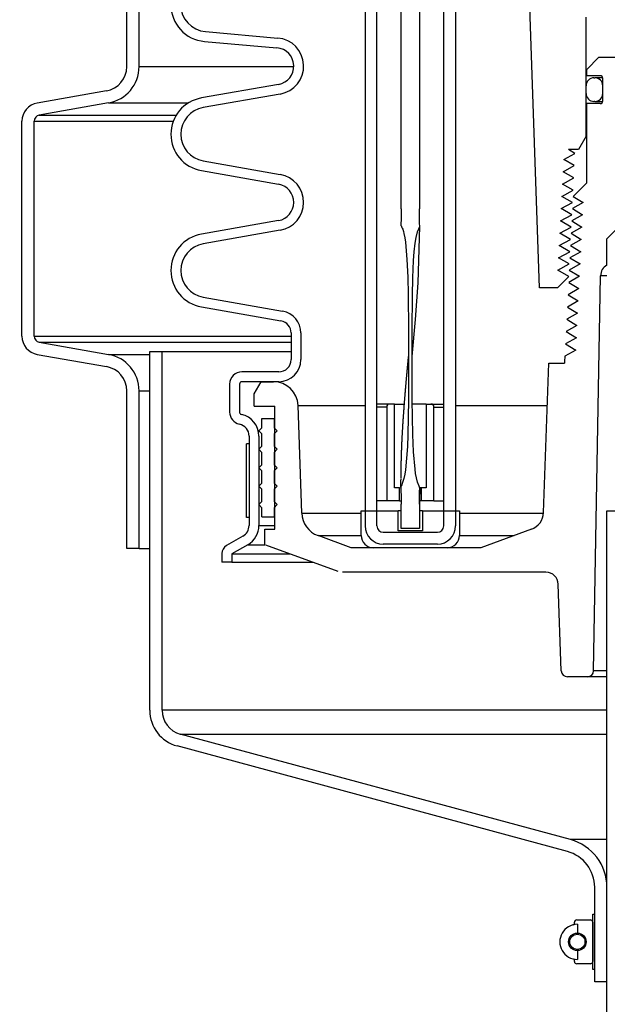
# Model space of a CAD drawing. Extents: x -169 to 7270, y -140 to 2984.
# Tile 376 of 656: x 1785 to 1791, y 960 to 970. Entities that reach past the tile are written whole.
import ezdxf

# ---------------------------------------------------------------- set-up
doc = ezdxf.new("R2010")
doc.units = 0
doc.header["$MEASUREMENT"] = 0
doc.header["$PDSIZE"] = 1
doc.layers.get('DEFPOINTS').update_dxf_attribs({"linetype": 'CONTINUOUS'})
for name, color, linetype in [('DIM', 3, 'CONTINUOUS'), ('GALV-4', 4, 'CONTINUOUS'), ('PEAGRAVEL-HATCH', 3, 'CONTINUOUS'), ('SPILL-BUCKET', 1, 'CONTINUOUS')]:
    doc.layers.add(name, color=color, linetype=linetype)
doc.styles.add('SIMPLEX', font='simplex')
doc.dimstyles.new('DIM64', dxfattribs={"dimscale": 64, "dimtxt": 0.09375, "dimasz": 0.09375, "dimexe": 0.0625, "dimexo": 0.0625, "dimgap": 0.046875, "dimtad": 1, "dimdec": 4, "dimzin": 3, "dimdsep": 46, "dimlunit": 4, "dimtxsty": 'SIMPLEX', "dimcen": 0, "dimclrd": 256, "dimclre": 256, "dimclrt": 256, "dimadec": 0, "dimazin": 0, "dimtfac": 1, "dimtdec": 4, "dimtmove": 0, "dimatfit": 3, "dimfxl": 1, "dimfrac": 2, "dimtolj": 1, "dimtzin": 0, "dimarcsym": 0})

# ---------------------------------------------------------------- blocks, each defined once
blk = doc.blocks.new('*D113')
at = {"layer": 'DEFPOINTS', "color": 0, "transparency": 16777216}
for p in [(1368.547, 978.296), (2031.773, 978.015), (1368.547, 700.523)]:
    blk.add_point(p, dxfattribs=at)
at = {"layer": 'DIM', "lineweight": -2, "transparency": 16777216}
for p, q in [((1368.547, 974.296), (1368.547, 696.523)), ((2031.773, 974.015), (2031.773, 696.523)), ((2025.773, 700.523), (1374.547, 700.523))]:
    blk.add_line(p, q, dxfattribs=at)
at = {"layer": 'DIM', "transparency": 16777216}
for points in [[(1374.547, 701.523), (1374.547, 699.523), (1368.547, 700.523)], [(2025.773, 701.523), (2025.773, 699.523), (2031.773, 700.523)]]:
    blk.add_solid(points, dxfattribs=at)
at = {"layer": 'DIM', "transparency": 16777216, "insert": (1700.16, 708.095), "char_height": 6, "attachment_point": 5, "style": 'SIMPLEX'}
blk.add_mtext('\\A1;55\'-3 1/4" (F.V. TANK SLAB)', dxfattribs=at)

msp = doc.modelspace()

# ---------------------------------------------------------------- hatches: boundary and pattern name
at = {"layer": 'PEAGRAVEL-HATCH'}
h = msp.add_hatch(dxfattribs=at)
h.set_pattern_fill('AR-SAND', color=256, scale=7.5, style=0)
h.set_pattern_definition([(37.5, (-893.09, 5e-13), (-0.47245, 14.45118), [0, -11.4, 0, -12.75, 0, -12.1875]), (7.5, (-893.09, 5e-13), (13.27333, 21.1661), [0, -6.15, 0, -10.275, 0, -3.9375]), (327.5, (-902.315, 5e-13), (23.356064, 0.042443), [0, -3.75, 0, -13.5, 0, -17.625]), (317.5, (-902.315, 5e-13), (22.54595, 6.58257), [0, -1.875, 0, -8.85, 0, -10.125])])
h.paths.add_polyline_path([(1762.62272, 960.78247), (1762.7844, 960.78249), (1762.92429, 961.97222), (1767.29132, 963.31274), (1767.36876, 965.18573), (1767.60298, 965.18573), (1767.60298, 966.78697), (1768.66787, 967.34159), (1768.6781, 978.01472), (1785.12234, 978.01472), (1785.12234, 967.23834), (1785.23334, 967.17425), (1785.93696, 967.05019), (1786.08495, 966.96474), (1786.1434, 966.80415), (1786.1434, 965.20292), (1786.45506, 965.20292), (1786.45506, 963.32993), (1790.82209, 961.9894), (1790.89953, 960.79968), (1791.02444, 960.79968), (1791.02362, 935.26579), (1762.62554, 935.26579)])
h.paths.add_polyline_path([(1762.62201, 934.26579), (1791.02362, 934.26579), (1791.02362, 916.69416), (1790.10918, 915.87408), (1788.62201, 915.52328), (1787.62201, 917.52328), (1782.62201, 917.52328), (1781.62201, 915.52328), (1772.12201, 915.52328), (1771.12201, 917.52328), (1766.12201, 917.52328), (1765.12201, 915.52328), (1763.64594, 915.87407), (1762.95013, 917.52328), (1763.31137, 923.08613), (1762.62689, 923.08616)])

# ---------------------------------------------------------------- linework, layer by layer
at = {"layer": 'GALV-4', "color": 1}
msp.add_lwpolyline([(1795.72041, 964.77028), (1795.73178, 916.52328), (1791.03499, 916.52328), (1791.02362, 964.77028)], close=True, dxfattribs=at)
at = {"layer": 'SPILL-BUCKET', "color": 8, "linetype": 'Continuous'}
for p, q in [((1788.93151, 967.83555), (1788.93151, 976.07991)), ((1789.11888, 976.07991), (1789.11949, 967.83555)), ((1788.93215, 967.83555), (1788.93151, 967.83555)), ((1788.93193, 967.78584), (1788.93179, 967.76927)), ((1788.93204, 967.80241), (1788.93193, 967.78584)), ((1788.93212, 967.81898), (1788.93204, 967.80241)), ((1788.93214, 967.82726), (1788.93212, 967.81898)), ((1788.93215, 967.83555), (1788.93214, 967.82726)), ((1789.11954, 967.80524), (1789.11949, 967.83555)), ((1789.11968, 967.77492), (1789.11954, 967.80524)), ((1789.12009, 967.72777), (1789.11968, 967.77492)), ((1788.9314, 967.71956), (1788.93043, 967.69425)), ((1788.93043, 967.69425), (1788.93047, 967.66896)), ((1788.93154, 967.73613), (1788.9314, 967.71956)), ((1788.93165, 967.7527), (1788.93154, 967.73613)), ((1788.93179, 967.76927), (1788.93165, 967.7527)), ((1789.12076, 967.68062), (1789.12009, 967.72777)), ((1789.12096, 967.66883), (1789.12076, 967.68062)), ((1788.93047, 967.66896), (1788.93072, 967.66618)), ((1788.93072, 967.66618), (1788.93171, 967.66368)), ((1788.93171, 967.66368), (1788.93378, 967.66193)), ((1788.93378, 967.66193), (1788.93557, 967.65998)), ((1788.93557, 967.65998), (1788.93762, 967.65478)), ((1788.93762, 967.65478), (1788.93963, 967.64957)), ((1788.93963, 967.64957), (1788.94408, 967.63932)), ((1788.94408, 967.63932), (1788.94821, 967.62896)), ((1788.94821, 967.62896), (1788.95496, 967.60769)), ((1788.95496, 967.60769), (1788.96051, 967.58609)), ((1788.96051, 967.58609), (1788.96936, 967.54253)), ((1789.08486, 967.54491), (1789.09902, 967.60227)), ((1789.09902, 967.60227), (1789.12119, 967.65705)), ((1789.10454, 967.08606), (1789.12102, 967.65662)), ((1789.12119, 967.65705), (1789.12096, 967.66883)), ((1788.96936, 967.54253), (1788.97597, 967.49855)), ((1788.97597, 967.49855), (1788.98527, 967.41003)), ((1789.06564, 967.39892), (1789.07545, 967.48659)), ((1789.07545, 967.48659), (1789.08486, 967.54491)), ((1788.98527, 967.41003), (1788.99134, 967.32118)), ((1789.05929, 967.31085), (1789.06564, 967.39892)), ((1788.99134, 967.32118), (1788.99941, 967.14332)), ((1789.05174, 967.13425), (1789.05929, 967.31085)), ((1788.99941, 967.14332), (1789.00418, 966.96531)), ((1789.04806, 966.95748), (1789.05174, 967.13425)), ((1789.07782, 966.71132), (1789.10454, 967.08606)), ((1789.00418, 966.96531), (1789.00805, 966.60918)), ((1789.04401, 966.6039), (1789.04806, 966.95748)), ((1789.0433, 966.33658), (1789.07782, 966.71132)), ((1789.00805, 966.60918), (1789.00853, 966.25301)), ((1789.04351, 966.25031), (1789.04401, 966.6039)), ((1789.00173, 966.26876), (1789.00214, 966.27301)), ((1789.00214, 966.27301), (1789.00255, 966.27726)), ((1789.00255, 966.27726), (1789.00298, 966.28178)), ((1789.00298, 966.28178), (1789.00341, 966.2863)), ((1789.00341, 966.2863), (1789.00392, 966.29159)), ((1789.00392, 966.29159), (1789.00443, 966.29688)), ((1789.00443, 966.29688), (1789.00497, 966.3025)), ((1789.00497, 966.3025), (1789.00551, 966.30811)), ((1789.00551, 966.30811), (1789.00573, 966.31041)), ((1789.00573, 966.31041), (1789.00595, 966.31271)), ((1789.00595, 966.31271), (1789.00618, 966.31499)), ((1789.00618, 966.31499), (1789.0064, 966.31727)), ((1789.0064, 966.31727), (1789.00659, 966.3193)), ((1789.00659, 966.3193), (1789.0068, 966.32133)), ((1789.0068, 966.32133), (1789.00697, 966.32309)), ((1789.00697, 966.32309), (1789.00715, 966.32485)), ((1789.00715, 966.32485), (1789.0073, 966.32631)), ((1789.00725, 966.32507), (1789.00726, 966.32511)), ((1789.00725, 966.32504), (1789.00725, 966.32507)), ((1789.00726, 966.32515), (1789.00727, 966.32527)), ((1789.00726, 966.32511), (1789.00726, 966.32515)), ((1789.00727, 966.32527), (1789.00729, 966.32541)), ((1789.00729, 966.32541), (1789.00733, 966.32577)), ((1789.0073, 966.32631), (1789.00745, 966.32778)), ((1789.00733, 966.32577), (1789.00736, 966.32614)), ((1789.00736, 966.32614), (1789.00742, 966.3267)), ((1789.00742, 966.3267), (1789.00748, 966.32727)), ((1789.00745, 966.32778), (1789.00758, 966.32899)), ((1789.00748, 966.32727), (1789.00754, 966.32784)), ((1789.00754, 966.32784), (1789.00759, 966.32843)), ((1789.00758, 966.32899), (1789.00771, 966.33019)), ((1789.00759, 966.32843), (1789.00766, 966.32912)), ((1789.00766, 966.32912), (1789.00773, 966.32983)), ((1789.00771, 966.33019), (1789.00782, 966.33115)), ((1789.00773, 966.32983), (1789.00782, 966.33079)), ((1789.00782, 966.33115), (1789.00793, 966.3321)), ((1789.00782, 966.33079), (1789.00792, 966.33175)), ((1789.00792, 966.33175), (1789.00803, 966.33296)), ((1789.00792, 966.33124), (1789.00793, 966.33133)), ((1789.00793, 966.3321), (1789.00804, 966.33299)), ((1789.00793, 966.33133), (1789.00794, 966.3315)), ((1789.00794, 966.3315), (1789.00796, 966.33174)), ((1789.00796, 966.33174), (1789.00797, 966.33204)), ((1789.00797, 966.33204), (1789.00799, 966.33234)), ((1789.00799, 966.33234), (1789.00801, 966.33265)), ((1789.00801, 966.33265), (1789.00803, 966.33295)), ((1789.00803, 966.33295), (1789.00805, 966.33324)), ((1789.00805, 966.33324), (1789.00807, 966.33354)), ((1789.00807, 966.33354), (1789.00809, 966.33383)), ((1789.00809, 966.33383), (1789.00812, 966.33438)), ((1789.00812, 966.33438), (1789.00815, 966.33487)), ((1789.00815, 966.33487), (1789.00817, 966.33531)), ((1789.00817, 966.33531), (1789.00819, 966.33569)), ((1789.00819, 966.33569), (1789.00821, 966.33609)), ((1789.00821, 966.33609), (1789.00823, 966.33644)), ((1789.00823, 966.33644), (1789.00825, 966.33676)), ((1789.00825, 966.33676), (1789.00826, 966.33706)), ((1789.00826, 966.33706), (1789.00827, 966.33732)), ((1789.00827, 966.33732), (1789.00828, 966.33754)), ((1789.00828, 966.33754), (1789.00829, 966.33779)), ((1789.00829, 966.33779), (1789.0083, 966.33798)), ((1789.0083, 966.33798), (1789.00831, 966.33811)), ((1789.00831, 966.3382), (1789.00832, 966.33822)), ((1789.00831, 966.33811), (1789.00831, 966.3382)), ((1789.04323, 966.33588), (1789.0433, 966.33658)), ((1788.99257, 966.1711), (1788.99291, 966.17472)), ((1788.99291, 966.17472), (1788.99324, 966.17834)), ((1788.99324, 966.17834), (1788.99356, 966.18173)), ((1788.99356, 966.18173), (1788.99387, 966.18513)), ((1788.99387, 966.18513), (1788.99417, 966.18831)), ((1788.99417, 966.18831), (1788.99446, 966.19148)), ((1788.99446, 966.19148), (1788.99474, 966.19445)), ((1788.99474, 966.19445), (1788.99501, 966.19741)), ((1788.99501, 966.19741), (1788.99538, 966.20137)), ((1788.99538, 966.20137), (1788.99575, 966.20533)), ((1788.99575, 966.20533), (1788.99614, 966.20953)), ((1788.99614, 966.20953), (1788.99653, 966.21372)), ((1788.99653, 966.21372), (1788.99666, 966.21509)), ((1788.99666, 966.21509), (1788.99679, 966.21646)), ((1788.99679, 966.21646), (1788.99692, 966.21784)), ((1788.99692, 966.21784), (1788.99705, 966.21923)), ((1788.99705, 966.21923), (1788.99718, 966.22064)), ((1788.99718, 966.22064), (1788.99731, 966.22204)), ((1788.99731, 966.22204), (1788.99743, 966.22323)), ((1788.99743, 966.22323), (1788.99754, 966.22443)), ((1788.99754, 966.22443), (1788.99762, 966.2253)), ((1788.99762, 966.2253), (1788.9977, 966.22618)), ((1788.9977, 966.22618), (1788.99776, 966.22675)), ((1788.99776, 966.22675), (1788.99781, 966.22731)), ((1788.99781, 966.22731), (1788.99786, 966.22781)), ((1788.99786, 966.22781), (1788.9979, 966.22831)), ((1788.9979, 966.22831), (1788.99797, 966.22902)), ((1788.99797, 966.22902), (1788.99804, 966.22973)), ((1788.99804, 966.22973), (1788.99812, 966.23066)), ((1788.99812, 966.23066), (1788.99821, 966.23159)), ((1788.99821, 966.23159), (1788.99832, 966.23273)), ((1788.99832, 966.23273), (1788.99843, 966.23387)), ((1788.99843, 966.23387), (1788.99855, 966.23521)), ((1788.99855, 966.23521), (1788.99868, 966.23654)), ((1788.99868, 966.23654), (1788.99882, 966.23808)), ((1788.99882, 966.23808), (1788.99897, 966.23962)), ((1788.99897, 966.23962), (1788.99913, 966.24131)), ((1788.99913, 966.24131), (1788.99929, 966.243)), ((1788.99929, 966.243), (1788.99945, 966.24477)), ((1788.99945, 966.24477), (1788.99962, 966.24654)), ((1788.99962, 966.24654), (1788.99995, 966.24997)), ((1788.99995, 966.24997), (1789.00027, 966.2534)), ((1789.00027, 966.2534), (1789.00062, 966.2571)), ((1789.00062, 966.2571), (1789.00098, 966.26081)), ((1789.00098, 966.26081), (1789.00135, 966.26478)), ((1789.00135, 966.26478), (1789.00173, 966.26876)), ((1789.00853, 966.25301), (1789.00693, 965.89685)), ((1789.0447, 965.8967), (1789.04351, 966.25031)), ((1788.98321, 966.06703), (1788.9837, 966.07267)), ((1788.9837, 966.07267), (1788.98422, 966.07852)), ((1788.98422, 966.07852), (1788.98474, 966.08436)), ((1788.98474, 966.08436), (1788.98527, 966.09038)), ((1788.98527, 966.09038), (1788.98581, 966.09641)), ((1788.98581, 966.09641), (1788.98633, 966.10229)), ((1788.98633, 966.10229), (1788.98685, 966.10816)), ((1788.98685, 966.10816), (1788.98741, 966.11432)), ((1788.98741, 966.11432), (1788.98796, 966.12048)), ((1788.98796, 966.12048), (1788.98849, 966.12633)), ((1788.98849, 966.12633), (1788.98902, 966.13217)), ((1788.98902, 966.13217), (1788.98952, 966.1377)), ((1788.98952, 966.1377), (1788.99002, 966.14322)), ((1788.99002, 966.14322), (1788.9905, 966.14843)), ((1788.9905, 966.14843), (1788.99097, 966.15364)), ((1788.99097, 966.15364), (1788.99142, 966.15854)), ((1788.99142, 966.15854), (1788.99187, 966.16343)), ((1788.99187, 966.16343), (1788.99222, 966.16727)), ((1788.99222, 966.16727), (1788.99257, 966.1711)), ((1788.97499, 965.9706), (1788.97542, 965.97575)), ((1788.97542, 965.97575), (1788.97584, 965.9809)), ((1788.97584, 965.9809), (1788.97631, 965.98644)), ((1788.97631, 965.98644), (1788.97677, 965.99198)), ((1788.97677, 965.99198), (1788.97727, 965.99791)), ((1788.97727, 965.99791), (1788.97777, 966.00384)), ((1788.97777, 966.00384), (1788.9783, 966.01017)), ((1788.9783, 966.01017), (1788.97884, 966.0165)), ((1788.97884, 966.0165), (1788.97941, 966.02322)), ((1788.97941, 966.02322), (1788.97999, 966.02994)), ((1788.97999, 966.02994), (1788.98042, 966.03498)), ((1788.98042, 966.03498), (1788.98086, 966.04002)), ((1788.98086, 966.04002), (1788.98131, 966.04526)), ((1788.98131, 966.04526), (1788.98177, 966.0505)), ((1788.98177, 966.0505), (1788.98224, 966.05595)), ((1788.98224, 966.05595), (1788.98271, 966.06139)), ((1788.98271, 966.06139), (1788.98321, 966.06703)), ((1788.96693, 965.86956), (1788.96741, 965.87587)), ((1788.96741, 965.87587), (1788.96788, 965.88191)), ((1788.96788, 965.88191), (1788.96835, 965.88795)), ((1788.96835, 965.88795), (1788.96881, 965.89373)), ((1788.96881, 965.89373), (1788.96926, 965.8995)), ((1788.96926, 965.8995), (1788.96972, 965.90538)), ((1788.96972, 965.90538), (1788.97019, 965.91126)), ((1788.97019, 965.91126), (1788.97063, 965.91683)), ((1788.97063, 965.91683), (1788.97107, 965.92241)), ((1788.97107, 965.92241), (1788.97149, 965.92768)), ((1788.97149, 965.92768), (1788.97192, 965.93294)), ((1788.97192, 965.93294), (1788.97232, 965.93791)), ((1788.97232, 965.93791), (1788.97272, 965.94287)), ((1788.97272, 965.94287), (1788.97302, 965.94656)), ((1788.97302, 965.94656), (1788.97332, 965.95024)), ((1788.97332, 965.95024), (1788.9736, 965.95374)), ((1788.9736, 965.95374), (1788.97389, 965.95724)), ((1788.97389, 965.95724), (1788.97416, 965.96055)), ((1788.97416, 965.96055), (1788.97443, 965.96387)), ((1788.97443, 965.96387), (1788.97471, 965.96724)), ((1788.97471, 965.96724), (1788.97499, 965.9706)), ((1789.00693, 965.89685), (1788.99973, 965.54078)), ((1789.05184, 965.54322), (1789.0447, 965.8967)), ((1788.95922, 965.76622), (1788.95969, 965.77267)), ((1788.95969, 965.77267), (1788.96016, 965.77912)), ((1788.96016, 965.77912), (1788.96065, 965.78594)), ((1788.96065, 965.78594), (1788.96115, 965.79276)), ((1788.96115, 965.79276), (1788.96168, 965.79994)), ((1788.96168, 965.79994), (1788.96221, 965.80713)), ((1788.96221, 965.80713), (1788.96277, 965.81468)), ((1788.96277, 965.81468), (1788.96334, 965.82223)), ((1788.96334, 965.82223), (1788.96387, 965.82933)), ((1788.96387, 965.82933), (1788.9644, 965.83642)), ((1788.9644, 965.83642), (1788.96492, 965.84326)), ((1788.96492, 965.84326), (1788.96544, 965.8501)), ((1788.96544, 965.8501), (1788.96594, 965.85668)), ((1788.96594, 965.85668), (1788.96644, 965.86325)), ((1788.96644, 965.86325), (1788.96693, 965.86956)), ((1788.95263, 965.67138), (1788.95281, 965.67397)), ((1788.95281, 965.67397), (1788.95295, 965.67621)), ((1788.95295, 965.67621), (1788.9531, 965.67845)), ((1788.9531, 965.67845), (1788.95323, 965.68033)), ((1788.95323, 965.68033), (1788.95335, 965.68221)), ((1788.95335, 965.68221), (1788.95346, 965.68374)), ((1788.95346, 965.68374), (1788.95356, 965.68526)), ((1788.95356, 965.68526), (1788.95362, 965.68621)), ((1788.95362, 965.68621), (1788.95369, 965.68716)), ((1788.95369, 965.68716), (1788.95374, 965.68789)), ((1788.95374, 965.68789), (1788.95379, 965.68863)), ((1788.95379, 965.68863), (1788.95382, 965.68914)), ((1788.95382, 965.68914), (1788.95386, 965.68966)), ((1788.95386, 965.68966), (1788.9539, 965.69026)), ((1788.9539, 965.69026), (1788.95394, 965.69087)), ((1788.95394, 965.69087), (1788.95401, 965.69188)), ((1788.95401, 965.69188), (1788.95408, 965.6929)), ((1788.95408, 965.6929), (1788.95418, 965.69449)), ((1788.95418, 965.69449), (1788.95429, 965.69608)), ((1788.95429, 965.69608), (1788.95442, 965.69791)), ((1788.95442, 965.69791), (1788.95454, 965.69973)), ((1788.95454, 965.69973), (1788.95468, 965.70179)), ((1788.95468, 965.70179), (1788.95482, 965.70384)), ((1788.95482, 965.70384), (1788.95499, 965.7063)), ((1788.95499, 965.7063), (1788.95516, 965.70876)), ((1788.95516, 965.70876), (1788.95535, 965.71145)), ((1788.95535, 965.71145), (1788.95553, 965.71413)), ((1788.95553, 965.71413), (1788.95573, 965.71696)), ((1788.95573, 965.71696), (1788.95592, 965.71979)), ((1788.95592, 965.71979), (1788.95613, 965.72276)), ((1788.95613, 965.72276), (1788.95634, 965.72573)), ((1788.95634, 965.72573), (1788.95656, 965.72884)), ((1788.95656, 965.72884), (1788.95678, 965.73195)), ((1788.95678, 965.73195), (1788.95715, 965.73729)), ((1788.95715, 965.73729), (1788.95753, 965.74264)), ((1788.95753, 965.74264), (1788.95794, 965.74835)), ((1788.95794, 965.74835), (1788.95835, 965.75406)), ((1788.95835, 965.75406), (1788.95878, 965.76014)), ((1788.95878, 965.76014), (1788.95922, 965.76622)), ((1788.94645, 965.57153), (1788.94685, 965.57843)), ((1788.94685, 965.57843), (1788.94725, 965.58533)), ((1788.94725, 965.58533), (1788.94767, 965.5925)), ((1788.94767, 965.5925), (1788.9481, 965.59967)), ((1788.9481, 965.59967), (1788.94854, 965.60711)), ((1788.94854, 965.60711), (1788.949, 965.61455)), ((1788.949, 965.61455), (1788.94928, 965.61905)), ((1788.94928, 965.61905), (1788.94956, 965.62356)), ((1788.94956, 965.62356), (1788.94984, 965.62811)), ((1788.94984, 965.62811), (1788.95013, 965.63266)), ((1788.95013, 965.63266), (1788.9504, 965.63692)), ((1788.9504, 965.63692), (1788.95067, 965.64118)), ((1788.95067, 965.64118), (1788.95092, 965.6451)), ((1788.95092, 965.6451), (1788.95117, 965.64902)), ((1788.95117, 965.64902), (1788.95141, 965.65267)), ((1788.95141, 965.65267), (1788.95164, 965.65632)), ((1788.95164, 965.65632), (1788.95186, 965.65962)), ((1788.95186, 965.65962), (1788.95207, 965.66291)), ((1788.95207, 965.66291), (1788.95227, 965.66585)), ((1788.95227, 965.66585), (1788.95246, 965.6688)), ((1788.95246, 965.6688), (1788.95263, 965.67138)), ((1788.94114, 965.46843), (1788.94136, 965.47319)), ((1788.94136, 965.47319), (1788.94157, 965.4778)), ((1788.94157, 965.4778), (1788.94179, 965.48242)), ((1788.94179, 965.48242), (1788.942, 965.48696)), ((1788.942, 965.48696), (1788.94222, 965.49151)), ((1788.94222, 965.49151), (1788.94246, 965.49626)), ((1788.94246, 965.49626), (1788.94269, 965.501)), ((1788.94269, 965.501), (1788.943, 965.5073)), ((1788.943, 965.5073), (1788.94332, 965.51361)), ((1788.94332, 965.51361), (1788.94366, 965.52028)), ((1788.94366, 965.52028), (1788.94401, 965.52696)), ((1788.94401, 965.52696), (1788.94438, 965.53402)), ((1788.94438, 965.53402), (1788.94476, 965.54107)), ((1788.94476, 965.54107), (1788.94516, 965.5485)), ((1788.94516, 965.5485), (1788.94557, 965.55593)), ((1788.94557, 965.55593), (1788.94601, 965.56373)), ((1788.94601, 965.56373), (1788.94645, 965.57153)), ((1788.99973, 965.54078), (1788.99562, 965.4221)), ((1789.05948, 965.36658), (1789.05184, 965.54322)), ((1788.93719, 965.36952), (1788.93736, 965.37447)), ((1788.93736, 965.37447), (1788.93753, 965.37942)), ((1788.93753, 965.37942), (1788.93772, 965.38471)), ((1788.93772, 965.38471), (1788.93791, 965.39)), ((1788.93791, 965.39), (1788.93811, 965.39559)), ((1788.93811, 965.39559), (1788.93833, 965.40118)), ((1788.93833, 965.40118), (1788.93854, 965.40672)), ((1788.93854, 965.40672), (1788.93875, 965.41226)), ((1788.93875, 965.41226), (1788.93896, 965.41766)), ((1788.93896, 965.41766), (1788.93918, 965.42307)), ((1788.93918, 965.42307), (1788.9394, 965.42834)), ((1788.9394, 965.42834), (1788.93961, 965.43362)), ((1788.93961, 965.43362), (1788.93983, 965.43876)), ((1788.93983, 965.43876), (1788.94005, 965.4439)), ((1788.94005, 965.4439), (1788.94027, 965.44891)), ((1788.94027, 965.44891), (1788.94049, 965.45393)), ((1788.94049, 965.45393), (1788.9407, 965.45881)), ((1788.9407, 965.45881), (1788.94092, 965.46368)), ((1788.94092, 965.46368), (1788.94114, 965.46843)), ((1788.99562, 965.4221), (1788.98853, 965.30363)), ((1788.93431, 965.27053), (1788.93439, 965.27361)), ((1788.93439, 965.27361), (1788.93446, 965.27661)), ((1788.93446, 965.27661), (1788.93454, 965.27961)), ((1788.93454, 965.27961), (1788.93461, 965.28253)), ((1788.93461, 965.28253), (1788.93469, 965.28546)), ((1788.93469, 965.28546), (1788.93476, 965.28825)), ((1788.93476, 965.28825), (1788.93483, 965.29105)), ((1788.93483, 965.29105), (1788.9349, 965.29358)), ((1788.9349, 965.29358), (1788.93497, 965.29611)), ((1788.93497, 965.29611), (1788.93503, 965.29874)), ((1788.93503, 965.29874), (1788.9351, 965.30137)), ((1788.9351, 965.30137), (1788.93517, 965.30361)), ((1788.93517, 965.30361), (1788.93523, 965.30585)), ((1788.93523, 965.30585), (1788.93528, 965.30771)), ((1788.93528, 965.30771), (1788.93533, 965.30957)), ((1788.93533, 965.30957), (1788.93537, 965.31104)), ((1788.93537, 965.31104), (1788.93541, 965.31251)), ((1788.93541, 965.31251), (1788.93543, 965.3131)), ((1788.93543, 965.3131), (1788.93545, 965.3137)), ((1788.93545, 965.3137), (1788.93546, 965.31419)), ((1788.93546, 965.31419), (1788.93548, 965.31469)), ((1788.93548, 965.31469), (1788.93549, 965.31528)), ((1788.93549, 965.31528), (1788.93551, 965.31588)), ((1788.93551, 965.31588), (1788.93553, 965.31677)), ((1788.93553, 965.31677), (1788.93556, 965.31767)), ((1788.93556, 965.31767), (1788.93559, 965.31876)), ((1788.93559, 965.31876), (1788.93562, 965.31985)), ((1788.93562, 965.31985), (1788.93566, 965.32108)), ((1788.93566, 965.32108), (1788.93569, 965.3223)), ((1788.93569, 965.3223), (1788.93573, 965.32365)), ((1788.93573, 965.32365), (1788.93577, 965.32501)), ((1788.93577, 965.32501), (1788.93581, 965.32642)), ((1788.93581, 965.32642), (1788.93586, 965.32783)), ((1788.93586, 965.32783), (1788.93594, 965.33067)), ((1788.93594, 965.33067), (1788.93603, 965.33351)), ((1788.93603, 965.33351), (1788.93611, 965.33619)), ((1788.93611, 965.33619), (1788.93619, 965.33888)), ((1788.93619, 965.33888), (1788.93627, 965.3414)), ((1788.93627, 965.3414), (1788.93635, 965.34392)), ((1788.93635, 965.34392), (1788.93647, 965.34785)), ((1788.93647, 965.34785), (1788.9366, 965.35177)), ((1788.9366, 965.35177), (1788.93673, 965.35604)), ((1788.93673, 965.35604), (1788.93688, 965.3603)), ((1788.93688, 965.3603), (1788.93703, 965.36491)), ((1788.93703, 965.36491), (1788.93719, 965.36952)), ((1788.98853, 965.30363), (1788.97573, 965.1857)), ((1789.07411, 965.19052), (1789.05948, 965.36658)), ((1788.93228, 965.17112), (1788.93237, 965.17689)), ((1788.93237, 965.17689), (1788.93248, 965.18265)), ((1788.93248, 965.18265), (1788.93258, 965.18826)), ((1788.93258, 965.18826), (1788.93268, 965.19387)), ((1788.93268, 965.19387), (1788.93278, 965.19932)), ((1788.93278, 965.19932), (1788.93288, 965.20477)), ((1788.93288, 965.20477), (1788.93299, 965.21007)), ((1788.93299, 965.21007), (1788.93309, 965.21537)), ((1788.93309, 965.21537), (1788.93325, 965.22338)), ((1788.93325, 965.22338), (1788.93342, 965.23139)), ((1788.93342, 965.23139), (1788.93358, 965.23902)), ((1788.93358, 965.23902), (1788.93375, 965.24664)), ((1788.93375, 965.24664), (1788.93392, 965.25389)), ((1788.93392, 965.25389), (1788.93409, 965.26113)), ((1788.93409, 965.26113), (1788.93416, 965.26429)), ((1788.93416, 965.26429), (1788.93424, 965.26745)), ((1788.93424, 965.26745), (1788.93431, 965.27053)), ((1788.97573, 965.1857), (1788.96866, 965.14171)), ((1789.08004, 965.14669), (1789.07411, 965.19052)), ((1788.931, 965.07037), (1788.93104, 965.07542)), ((1788.93104, 965.07542), (1788.93109, 965.08084)), ((1788.93109, 965.08084), (1788.93114, 965.08627)), ((1788.93114, 965.08627), (1788.9312, 965.09173)), ((1788.93125, 965.09718), (1788.93132, 965.10297)), ((1788.93132, 965.10297), (1788.93138, 965.10876)), ((1788.93138, 965.10876), (1788.93146, 965.11488)), ((1788.93146, 965.11488), (1788.93153, 965.121)), ((1788.93153, 965.121), (1788.93162, 965.12745)), ((1788.93162, 965.12745), (1788.93171, 965.13391)), ((1788.93171, 965.13391), (1788.9318, 965.14069)), ((1788.9318, 965.14069), (1788.9319, 965.14747)), ((1788.9319, 965.14747), (1788.93199, 965.15338)), ((1788.93199, 965.15338), (1788.93208, 965.15929)), ((1788.93208, 965.15929), (1788.93218, 965.16521)), ((1788.93218, 965.16521), (1788.93228, 965.17112)), ((1788.9538, 965.07661), (1788.94723, 965.05533)), ((1788.95945, 965.09813), (1788.9538, 965.07661)), ((1788.96866, 965.14171), (1788.95945, 965.09813)), ((1789.08793, 965.1031), (1789.08004, 965.14669)), ((1789.0982, 965.05986), (1789.08793, 965.1031)), ((1788.9307, 965.02091), (1788.93071, 965.02361)), ((1788.9307, 965.01853), (1788.9307, 965.02091)), ((1788.9307, 965.01615), (1788.9307, 965.01853)), ((1788.9307, 965.01409), (1788.9307, 965.01615)), ((1788.9307, 965.01203), (1788.9307, 965.01409)), ((1788.9307, 965.01134), (1788.9307, 965.01203)), ((1788.93071, 965.02361), (1788.93072, 965.02632)), ((1788.93072, 965.02632), (1788.93073, 965.02934)), ((1788.93073, 965.02934), (1788.93075, 965.03236)), ((1788.93075, 965.03236), (1788.93077, 965.03592)), ((1788.93391, 965.0244), (1788.93076, 965.01392)), ((1788.93076, 965.01392), (1788.9308, 964.96993)), ((1788.93077, 965.03592), (1788.93078, 965.03948)), ((1788.93078, 965.03948), (1788.93081, 965.04341)), ((1788.93081, 965.04341), (1788.93083, 965.04735)), ((1788.93083, 965.04735), (1788.93086, 965.05165)), ((1788.93086, 965.05165), (1788.93089, 965.05596)), ((1788.93089, 965.05596), (1788.93092, 965.06064)), ((1788.93092, 965.06064), (1788.93096, 965.06531)), ((1788.93096, 965.06531), (1788.931, 965.07037)), ((1788.93918, 965.03449), (1788.93391, 965.0244)), ((1788.94347, 965.04481), (1788.93918, 965.03449)), ((1788.94723, 965.05533), (1788.94347, 965.04481)), ((1789.1143, 965.01864), (1789.0982, 965.05986)), ((1789.11893, 965.00857), (1789.1143, 965.01864)), ((1789.12098, 964.99771), (1789.11893, 965.00857)), ((1789.12023, 964.95197), (1789.12064, 964.97484)), ((1789.12064, 964.97484), (1789.1209, 964.98627)), ((1789.1209, 964.98627), (1789.12098, 964.99771)), ((1789.12098, 964.97251), (1789.12097, 964.96944)), ((1789.12099, 964.98104), (1789.12098, 964.97831)), ((1789.12098, 964.97831), (1789.12098, 964.97558)), ((1789.12098, 964.97558), (1789.12098, 964.97251)), ((1789.12099, 964.99622), (1789.12099, 964.99579)), ((1789.12099, 964.99579), (1789.12099, 964.99537)), ((1789.12099, 964.99537), (1789.12099, 964.9939)), ((1789.12099, 964.9939), (1789.12099, 964.99244)), ((1789.12099, 964.99244), (1789.12099, 964.99076)), ((1789.12099, 964.99076), (1789.12099, 964.98908)), ((1789.12099, 964.98908), (1789.12099, 964.98718)), ((1789.12099, 964.98718), (1789.12099, 964.98528)), ((1789.12099, 964.98528), (1789.12099, 964.98316)), ((1789.12099, 964.98316), (1789.12099, 964.98104)), ((1788.9308, 964.96993), (1788.93177, 964.92578)), ((1788.93177, 964.92578), (1788.93203, 964.88169)), ((1788.93203, 964.88169), (1788.93212, 964.8376)), ((1789.11947, 964.8376), (1789.11959, 964.88335)), ((1789.11959, 964.88335), (1789.11996, 964.92909)), ((1789.11996, 964.92909), (1789.12023, 964.95197)), ((1789.12035, 964.88124), (1789.12026, 964.87434)), ((1789.12043, 964.88775), (1789.12035, 964.88124)), ((1789.1205, 964.89427), (1789.12043, 964.88775)), ((1789.12056, 964.9004), (1789.1205, 964.89427)), ((1789.12062, 964.90654), (1789.12056, 964.9004)), ((1789.12067, 964.9123), (1789.12062, 964.90654)), ((1789.12072, 964.91806), (1789.12067, 964.9123)), ((1789.12075, 964.92321), (1789.12072, 964.91806)), ((1789.12079, 964.92835), (1789.12075, 964.92321)), ((1789.12082, 964.93315), (1789.12079, 964.92835)), ((1789.12085, 964.93795), (1789.12082, 964.93315)), ((1789.12087, 964.9424), (1789.12085, 964.93795)), ((1789.12089, 964.94685), (1789.12087, 964.9424)), ((1789.12091, 964.95096), (1789.12089, 964.94685)), ((1789.12093, 964.95507), (1789.12091, 964.95096)), ((1789.12094, 964.95884), (1789.12093, 964.95507)), ((1789.12095, 964.9626), (1789.12094, 964.95884)), ((1789.12096, 964.96602), (1789.12095, 964.9626)), ((1789.12097, 964.96944), (1789.12096, 964.96602)), ((1788.93212, 964.58777), (1788.93212, 964.8376)), ((1789.11947, 964.8376), (1789.11949, 964.8376)), ((1789.11949, 964.8376), (1789.11949, 964.58777)), ((1789.11984, 964.84525), (1789.11971, 964.8376)), ((1789.11996, 964.8529), (1789.11984, 964.84525)), ((1789.12007, 964.86017), (1789.11996, 964.8529)), ((1789.12017, 964.86745), (1789.12007, 964.86017)), ((1789.11949, 964.58777), (1788.93212, 964.58777))]:
    msp.add_line(p, q, dxfattribs=at)
at = {"layer": 'SPILL-BUCKET', "color": 1, "linetype": 'Continuous'}
for p, q in [((1788.56612, 975.92287), (1788.56612, 964.6156)), ((1788.68604, 964.6156), (1788.68604, 975.92287)), ((1789.36557, 964.6156), (1789.36557, 975.92287)), ((1789.48549, 975.92287), (1789.48549, 964.6156)), ((1786.1434, 969.28145), (1786.1434, 970.48529)), ((1786.26832, 969.28145), (1786.26832, 970.48529)), ((1790.34039, 967.03487), (1790.22682, 970.28701)), ((1790.81209, 968.57539), (1790.81209, 969.783)), ((1786.94326, 969.63669), (1787.67928, 969.5723)), ((1786.93455, 969.53714), (1787.67057, 969.47275)), ((1790.81858, 969.25186), (1790.9435, 969.37677)), ((1790.9435, 969.37677), (1795.80218, 969.37677)), ((1790.81858, 969.1894), (1790.81858, 969.25186)), ((1790.95549, 969.1894), (1790.81858, 969.1894)), ((1787.68678, 969.10156), (1786.90214, 968.96321)), ((1790.81209, 969.00777), (1790.81209, 969.08772)), ((1790.89203, 969.16767), (1790.90202, 969.16767)), ((1790.91099, 969.16767), (1790.90202, 969.16767)), ((1790.93782, 969.16767), (1790.91099, 969.16767)), ((1790.98232, 969.16767), (1790.93782, 969.16767)), ((1790.98197, 969.00777), (1790.98197, 969.08772)), ((1790.98197, 969.08772), (1790.98222, 969.08772)), ((1790.98222, 969.08772), (1790.98297, 969.08772)), ((1790.98297, 968.93358), (1790.98297, 969.16192)), ((1785.93696, 969.03542), (1785.23334, 968.91135)), ((1787.70413, 969.00315), (1786.91949, 968.8648)), ((1790.98222, 969.00777), (1790.98197, 969.00777)), ((1790.98297, 969.00777), (1790.98222, 969.00777)), ((1785.95865, 968.9124), (1785.25503, 968.78834)), ((1790.81858, 968.10081), (1790.81858, 968.9061)), ((1790.95549, 968.9061), (1790.81858, 968.9061)), ((1790.90202, 968.92783), (1790.89203, 968.92783)), ((1790.90202, 968.92783), (1790.911, 968.92783)), ((1790.911, 968.92783), (1790.93785, 968.92783)), ((1790.93785, 968.92783), (1790.98239, 968.92783)), ((1785.0785, 966.54298), (1785.0785, 968.72683)), ((1785.20342, 966.54298), (1785.20342, 968.72683)), ((1790.81209, 968.57539), (1790.73401, 968.44016)), ((1790.81371, 968.57539), (1790.81209, 968.57539)), ((1790.81857, 968.57539), (1790.81371, 968.57539)), ((1790.58761, 968.33817), (1790.69932, 968.40063)), ((1790.73401, 968.44016), (1790.63294, 968.44016)), ((1790.69932, 968.40063), (1790.63294, 968.44016)), ((1786.91949, 968.32352), (1787.70413, 968.18517)), ((1790.58073, 968.21326), (1790.69271, 968.27571)), ((1790.69271, 968.27571), (1790.58761, 968.33817)), ((1786.90214, 968.22511), (1787.68678, 968.08676)), ((1790.68609, 968.1508), (1790.58073, 968.21326)), ((1790.57385, 968.08834), (1790.68609, 968.1508)), ((1790.67947, 968.02588), (1790.57385, 968.08834)), ((1790.68119, 967.96343), (1790.81858, 968.10081)), ((1790.56696, 967.96343), (1790.67947, 968.02588)), ((1790.56008, 967.83851), (1790.67286, 967.90097)), ((1790.67286, 967.90097), (1790.56696, 967.96343)), ((1790.7828, 967.90097), (1790.67465, 967.83851)), ((1790.68119, 967.96343), (1790.7828, 967.90097)), ((1790.5532, 967.7136), (1790.66624, 967.77606)), ((1790.66624, 967.77606), (1790.56008, 967.83851)), ((1790.77651, 967.77606), (1790.6681, 967.7136)), ((1790.67465, 967.83851), (1790.77651, 967.77606)), ((1787.68678, 967.7177), (1786.90214, 967.57935)), ((1790.65963, 967.65114), (1790.5532, 967.7136)), ((1790.6681, 967.7136), (1790.77022, 967.65114)), ((1787.70413, 967.61929), (1786.91949, 967.48094)), ((1790.54632, 967.58868), (1790.65963, 967.65114)), ((1790.65301, 967.52623), (1790.54632, 967.58868)), ((1790.77022, 967.65114), (1790.66155, 967.58868)), ((1790.66155, 967.58868), (1790.76393, 967.52623)), ((1791.14203, 967.65059), (1791.02129, 967.52986)), ((1790.53943, 967.46377), (1790.65301, 967.52623)), ((1790.76393, 967.52623), (1790.65501, 967.46377)), ((1791.02444, 967.26493), (1791.02444, 967.52986)), ((1790.53255, 967.33885), (1790.6464, 967.40131)), ((1790.6464, 967.40131), (1790.53943, 967.46377)), ((1790.75764, 967.40131), (1790.64846, 967.33885)), ((1790.65501, 967.46377), (1790.75764, 967.40131)), ((1790.52566, 967.21394), (1790.63978, 967.2764)), ((1790.63978, 967.2764), (1790.53255, 967.33885)), ((1790.75135, 967.2764), (1790.64191, 967.21394)), ((1790.64846, 967.33885), (1790.75135, 967.2764)), ((1790.63665, 967.14946), (1790.52566, 967.21394)), ((1790.64191, 967.21394), (1790.74505, 967.15148)), ((1790.59352, 967.10632), (1790.52207, 967.03487)), ((1790.63665, 967.14946), (1790.59352, 967.10632)), ((1790.74505, 967.15148), (1790.63537, 967.08902)), ((1790.63537, 967.08902), (1790.73876, 967.02657)), ((1790.88903, 963.14427), (1790.95908, 967.1573)), ((1790.52207, 967.03487), (1790.34039, 967.03487)), ((1790.73876, 967.02657), (1790.62882, 966.96411)), ((1786.91949, 966.93966), (1787.72827, 966.79705)), ((1790.73247, 966.90165), (1790.62227, 966.8392)), ((1790.62882, 966.96411), (1790.73247, 966.90165)), ((1786.90214, 966.84125), (1787.71091, 966.69864)), ((1790.72618, 966.77674), (1790.61573, 966.71428)), ((1790.62227, 966.8392), (1790.72618, 966.77674)), ((1790.61573, 966.71428), (1790.71989, 966.65182)), ((1787.81414, 966.57563), (1787.81414, 966.3057)), ((1787.91407, 966.57563), (1787.91407, 966.3057)), ((1790.71989, 966.65182), (1790.60918, 966.58937)), ((1790.60918, 966.58937), (1790.7136, 966.52691)), ((1785.25503, 966.48147), (1785.95865, 966.35741)), ((1790.7136, 966.52691), (1790.60263, 966.46445)), ((1790.7073, 966.40199), (1790.59609, 966.33954)), ((1790.60263, 966.46445), (1790.7073, 966.40199)), ((1785.23334, 966.35846), (1785.93696, 966.23439)), ((1790.59609, 966.33954), (1790.59324, 966.28509)), ((1790.59324, 966.28509), (1790.59324, 966.26952)), ((1787.68922, 966.18078), (1787.31448, 966.18078)), ((1790.37971, 964.75106), (1790.43273, 966.26952)), ((1790.43273, 966.26952), (1790.59324, 966.26952)), ((1787.68922, 966.08085), (1787.31448, 966.08085)), ((1787.43939, 965.95594), (1787.51151, 966.08085)), ((1787.51151, 966.08085), (1787.63534, 966.08085)), ((1786.1434, 964.38713), (1786.1434, 965.98836)), ((1786.26832, 964.38713), (1786.26832, 965.98836)), ((1787.18956, 966.05587), (1787.18956, 965.77202)), ((1787.28949, 966.05587), (1787.28949, 965.77202)), ((1787.43939, 965.83102), (1787.43939, 965.95594)), ((1787.43939, 965.83102), (1787.65025, 965.83102)), ((1787.65025, 964.58187), (1787.65025, 965.83102)), ((1787.92328, 964.74383), (1787.88501, 965.83974)), ((1787.38693, 965.52777), (1787.38693, 964.61935)), ((1787.48686, 965.52777), (1787.48686, 964.61935)), ((1788.52615, 964.51942), (1788.52615, 964.76925)), ((1788.52615, 964.76925), (1788.90089, 964.76925)), ((1788.90089, 964.56626), (1788.90089, 964.76925)), ((1789.15072, 964.76925), (1789.52547, 964.76925)), ((1789.15072, 964.76925), (1789.15072, 964.56626)), ((1789.52547, 964.76925), (1789.52547, 964.51942)), ((1787.54869, 964.58187), (1787.65025, 964.58187)), ((1787.54869, 964.42366), (1787.54869, 964.58187)), ((1790.25653, 964.58153), (1789.74268, 964.3945)), ((1787.32447, 964.51117), (1787.15821, 964.41518)), ((1788.42622, 964.3945), (1788.08751, 964.51778)), ((1788.751, 964.55065), (1789.30062, 964.55065)), ((1789.15072, 964.56626), (1788.90089, 964.56626)), ((1786.26832, 964.38713), (1786.1434, 964.38713)), ((1787.37444, 964.42463), (1787.21142, 964.33051)), ((1788.29315, 964.15221), (1787.55568, 964.42062)), ((1789.74268, 964.3945), (1788.42622, 964.3945)), ((1789.40055, 964.3945), (1788.65106, 964.3945)), ((1789.30062, 964.43073), (1788.751, 964.43073)), ((1787.11149, 964.33426), (1787.11149, 964.2466)), ((1787.21142, 964.33051), (1787.21142, 964.2466)), ((1787.21142, 964.2466), (1787.11149, 964.2466)), ((1790.40455, 964.14467), (1788.33587, 964.14467)), ((1790.56015, 963.14318), (1790.52939, 964.02412)), ((1790.82659, 963.0829), (1790.62257, 963.0829))]:
    msp.add_line(p, q, dxfattribs=at)
at = {"layer": 'SPILL-BUCKET', "color": 7}
for p, q in [((1786.26832, 969.28145), (1787.84156, 969.28145)), ((1785.95865, 968.9124), (1786.76934, 968.9124)), ((1785.25503, 968.78834), (1786.6467, 968.78834)), ((1785.20342, 968.72683), (1786.61674, 968.72683)), ((1791.02444, 967.1573), (1790.95908, 967.1573)), ((1785.20342, 966.54298), (1787.81414, 966.54298)), ((1785.25503, 966.48148), (1787.81414, 966.48148)), ((1786.50253, 966.38576), (1787.81414, 966.38576)), ((1785.95865, 966.35741), (1786.37762, 966.35741)), ((1786.26832, 965.98836), (1786.37762, 965.98836)), ((1787.88501, 965.83974), (1788.56616, 965.83974)), ((1788.81568, 965.85353), (1788.68604, 965.85353)), ((1788.78597, 965.82355), (1788.68604, 965.82355)), ((1788.78597, 965.82355), (1788.78597, 964.8692)), ((1788.86592, 965.85353), (1788.81568, 965.85353)), ((1788.86592, 965.00411), (1788.86592, 965.85353)), ((1788.86592, 965.85353), (1788.9657, 965.85353)), ((1789.1857, 965.85353), (1789.04558, 965.85353)), ((1789.1857, 965.85353), (1789.23566, 965.85353)), ((1789.1857, 965.85353), (1789.1857, 965.00411)), ((1789.23566, 965.85353), (1789.36557, 965.85353)), ((1789.26564, 964.8692), (1789.26564, 965.82355)), ((1789.26564, 965.82355), (1789.36557, 965.82355)), ((1789.48549, 965.83974), (1790.41777, 965.83974)), ((1788.91648, 965.00411), (1788.86592, 965.00411)), ((1788.91648, 965.00411), (1788.93077, 965.00412)), ((1788.91648, 964.8692), (1788.91648, 965.00411)), ((1789.13513, 965.00411), (1789.12098, 965.00411)), ((1789.13513, 965.00411), (1789.13513, 964.8692)), ((1789.1857, 965.00411), (1789.13513, 965.00411)), ((1788.78597, 964.8692), (1788.68604, 964.8692)), ((1788.91648, 964.8692), (1788.78597, 964.8692)), ((1788.91648, 964.8692), (1788.93206, 964.86923)), ((1789.13513, 964.8692), (1789.11955, 964.8692)), ((1789.26564, 964.8692), (1789.13513, 964.8692)), ((1789.26564, 964.8692), (1789.36557, 964.8692)), ((1787.64175, 964.70679), (1787.65025, 964.70679)), ((1787.92328, 964.74383), (1788.52615, 964.74383)), ((1789.52547, 964.74383), (1790.37945, 964.74383)), ((1787.48686, 964.61935), (1787.65025, 964.61935)), ((1788.08751, 964.51778), (1788.52615, 964.51778)), ((1789.52547, 964.51778), (1790.08139, 964.51778)), ((1786.26832, 964.38713), (1786.37762, 964.38713)), ((1787.37444, 964.42463), (1787.54869, 964.42463)), ((1787.21142, 964.33051), (1787.80326, 964.33051)), ((1787.21142, 964.2466), (1788.03382, 964.2466)), ((1791.02382, 963.0829), (1790.82659, 963.0829)), ((1791.02381, 963.14427), (1790.88903, 963.14427)), ((1791.0239, 962.74227), (1786.50253, 962.74227)), ((1786.6877, 962.50095), (1791.02396, 962.50095)), ((1791.02421, 961.42811), (1790.6541, 961.42811))]:
    msp.add_line(p, q, dxfattribs=at)
at = {"layer": 'SPILL-BUCKET', "linetype": 'Continuous'}
for p, q in [((1786.37762, 966.38576), (1786.50253, 966.38576)), ((1786.37762, 962.74227), (1786.37762, 966.38576)), ((1786.50253, 962.74227), (1786.50253, 966.38576)), ((1790.6541, 961.42812), (1786.6877, 962.50095)), ((1790.62177, 961.30745), (1786.65537, 962.38029)), ((1790.89953, 959.98388), (1790.89953, 960.94548)), ((1791.02444, 959.98388), (1791.02444, 960.94548)), ((1791.02444, 959.98388), (1790.89953, 959.98388))]:
    msp.add_line(p, q, dxfattribs=at)
at = {"layer": 'SPILL-BUCKET', "color": 7, "linetype": 'Continuous'}
for p, q in [((1787.51684, 965.61242), (1787.51684, 965.70611)), ((1787.51684, 965.70611), (1787.64175, 965.70611)), ((1787.64175, 965.70611), (1787.64175, 965.61242)), ((1787.64387, 965.70611), (1787.64175, 965.70611)), ((1787.65023, 965.70611), (1787.64387, 965.70611)), ((1787.48561, 965.58119), (1787.51684, 965.61242)), ((1787.51684, 965.54996), (1787.48561, 965.58119)), ((1787.64387, 965.61242), (1787.64175, 965.61242)), ((1787.64175, 965.61242), (1787.67298, 965.58119)), ((1787.67298, 965.58119), (1787.64175, 965.54996)), ((1787.65023, 965.61242), (1787.64387, 965.61242)), ((1787.51684, 965.42505), (1787.51684, 965.54996)), ((1787.64175, 965.54996), (1787.64175, 965.42505)), ((1787.64387, 965.54996), (1787.64175, 965.54996)), ((1787.65023, 965.54996), (1787.64387, 965.54996)), ((1787.38693, 965.4489), (1787.36194, 965.4489)), ((1787.36194, 964.69941), (1787.36194, 965.4489)), ((1787.38693, 965.4489), (1787.38693, 964.69941)), ((1787.48561, 965.39382), (1787.51684, 965.42505)), ((1787.51684, 965.36259), (1787.48561, 965.39382)), ((1787.64387, 965.42505), (1787.64175, 965.42505)), ((1787.64175, 965.42505), (1787.67298, 965.39382)), ((1787.67298, 965.39382), (1787.64175, 965.36259)), ((1787.65023, 965.42505), (1787.64387, 965.42505)), ((1787.51684, 965.23768), (1787.51684, 965.36259)), ((1787.64175, 965.36259), (1787.64175, 965.23768)), ((1787.64387, 965.36259), (1787.64175, 965.36259)), ((1787.65023, 965.36259), (1787.64387, 965.36259)), ((1787.48561, 965.20645), (1787.51684, 965.23768)), ((1787.51684, 965.17522), (1787.48561, 965.20645)), ((1787.51684, 965.0503), (1787.51684, 965.17522)), ((1787.64387, 965.23768), (1787.64175, 965.23768)), ((1787.64175, 965.23768), (1787.67298, 965.20645)), ((1787.67298, 965.20645), (1787.64175, 965.17522)), ((1787.64175, 965.17522), (1787.64175, 965.0503)), ((1787.64387, 965.17522), (1787.64175, 965.17522)), ((1787.65023, 965.23768), (1787.64387, 965.23768)), ((1787.65023, 965.17522), (1787.64387, 965.17522)), ((1787.48561, 965.01908), (1787.51684, 965.0503)), ((1787.51684, 964.98785), (1787.48561, 965.01908)), ((1787.51684, 964.86293), (1787.51684, 964.98785)), ((1787.64387, 965.0503), (1787.64175, 965.0503)), ((1787.64175, 965.0503), (1787.67298, 965.01908)), ((1787.67298, 965.01908), (1787.64175, 964.98785)), ((1787.64175, 964.98785), (1787.64175, 964.86293)), ((1787.64387, 964.98785), (1787.64175, 964.98785)), ((1787.65023, 965.0503), (1787.64387, 965.0503)), ((1787.65023, 964.98785), (1787.64387, 964.98785)), ((1787.48561, 964.8317), (1787.51684, 964.86293)), ((1787.51684, 964.80048), (1787.48561, 964.8317)), ((1787.51684, 964.70679), (1787.51684, 964.80048)), ((1787.64175, 964.86293), (1787.67298, 964.8317)), ((1787.64387, 964.86293), (1787.64175, 964.86293)), ((1787.67298, 964.8317), (1787.64175, 964.80048)), ((1787.64387, 964.80048), (1787.64175, 964.80048)), ((1787.64175, 964.80048), (1787.64175, 964.70679)), ((1787.65023, 964.86293), (1787.64387, 964.86293)), ((1787.65023, 964.80048), (1787.64387, 964.80048)), ((1787.38693, 964.69941), (1787.36194, 964.69941)), ((1787.51684, 964.70679), (1787.64175, 964.70679)), ((1788.90894, 964.76925), (1788.90089, 964.76925)), ((1788.93206, 964.76925), (1788.90894, 964.76925)), ((1789.14266, 964.76925), (1789.1195, 964.76925)), ((1789.15072, 964.76925), (1789.14266, 964.76925)), ((1790.87954, 960.1088), (1790.87954, 960.67092)), ((1790.87954, 960.67092), (1790.89953, 960.67092)), ((1790.89953, 960.1088), (1790.89953, 960.67092)), ((1790.69391, 960.57474), (1790.69391, 960.58874)), ((1790.71779, 960.61261), (1790.85567, 960.61261)), ((1790.87954, 960.58874), (1790.87954, 960.19098)), ((1790.72361, 960.56806), (1790.72361, 960.47896)), ((1790.72361, 960.30076), (1790.72361, 960.21166)), ((1790.69391, 960.19098), (1790.69391, 960.20498)), ((1790.85567, 960.16711), (1790.71779, 960.16711)), ((1790.89953, 960.1088), (1790.87954, 960.1088))]:
    msp.add_line(p, q, dxfattribs=at)
for radius in [0.0891, 0.07722]:
    msp.add_circle((1790.72361, 960.38986), radius, dxfattribs=at)
at = {"layer": 'SPILL-BUCKET', "color": 1, "linetype": 'Continuous'}
for centre, radius, start, end in [((1786.96721, 969.91046), 0.37474, 180, 265), ((1786.96721, 969.91046), 0.27481, 180, 265), ((1787.65424, 969.28609), 0.2873, 280, 85), ((1787.65424, 969.28609), 0.18737, 280, 85), ((1785.89357, 969.28145), 0.24983, 279.999999, 0), ((1785.89357, 969.28145), 0.37474, 280, 0), ((1790.95549, 969.16192), 0.02748, 0, 90), ((1790.89203, 969.08772), 0.07995, 90, 180), ((1790.90202, 969.08772), 0.07995, 0, 90), ((1790.89203, 969.00777), 0.07995, 180, 270), ((1790.90202, 969.00777), 0.07995, 270, 0), ((1785.26588, 968.72683), 0.18737, 100, 180), ((1786.96721, 968.59416), 0.37474, 100, 260), ((1790.95549, 968.93358), 0.02748, 270, 0), ((1785.26588, 968.72683), 0.06246, 99.999999, 180), ((1786.96721, 968.59416), 0.27481, 100, 260), ((1787.65424, 967.90223), 0.2873, 280, 80), ((1787.65424, 967.90223), 0.18737, 280, 80), ((1786.96721, 967.2103), 0.37474, 100, 260), ((1786.96721, 967.2103), 0.27481, 100, 260), ((1791.08398, 967.15512), 0.12491, 118.464605, 179), ((1787.68922, 966.57563), 0.22485, 0, 80), ((1787.68922, 966.57563), 0.12491, 0, 80.000001), ((1785.26588, 966.54298), 0.18737, 180, 260), ((1785.26588, 966.54298), 0.06246, 180, 260.000001), ((1785.89357, 965.98836), 0.37474, 0, 80), ((1787.68922, 966.3057), 0.22485, 270, 0), ((1787.68922, 966.3057), 0.12491, 270, 0), ((1785.89357, 965.98836), 0.24983, 0, 80.000001), ((1787.31448, 966.05587), 0.12491, 90, 180), ((1787.31448, 966.05587), 0.02498, 90, 180), ((1787.63534, 965.83102), 0.24983, 2, 90), ((1787.31448, 965.77202), 0.12491, 180, 257.877648), ((1787.31448, 965.77202), 0.02498, 180, 257.877647), ((1787.26201, 965.52777), 0.22485, 0, 77.877648), ((1787.26201, 965.52777), 0.12491, 0, 77.877648), ((1788.17296, 964.75255), 0.24983, 182, 249.999999), ((1790.19245, 964.7576), 0.18737, 290, 358), ((1787.26201, 964.61935), 0.12491, 300, 0), ((1787.26201, 964.61935), 0.22485, 300, 0), ((1788.751, 964.6156), 0.18487, 180, 270), ((1788.751, 964.6156), 0.06496, 180, 270), ((1789.30062, 964.6156), 0.18487, 270, 0), ((1789.30062, 964.6156), 0.06496, 270, 0), ((1788.65106, 964.51942), 0.12491, 180, 270), ((1789.40055, 964.51942), 0.12491, 270, 0), ((1787.20493, 964.33426), 0.09344, 119.999999, 180), ((1790.40455, 964.01976), 0.12491, 2, 90), ((1790.62257, 963.14536), 0.06246, 182, 270), ((1790.82659, 963.14536), 0.06246, 270, 359)]:
    msp.add_arc(centre, radius, start, end, dxfattribs=at)
at = {"layer": 'SPILL-BUCKET', "color": 7}
for centre, start, end in [((1788.81595, 965.82355), 90, 180), ((1789.23566, 965.82355), 0, 90)]:
    msp.add_arc(centre, 0.02998, start, end, dxfattribs=at)
at = {"layer": 'SPILL-BUCKET', "linetype": 'Continuous'}
for centre, radius, start, end in [((1786.75236, 962.74227), 0.37474, 180, 255.000001), ((1786.75236, 962.74227), 0.24983, 180, 255), ((1790.52478, 960.94548), 0.49966, 0, 75), ((1790.52478, 960.94548), 0.37474, 0, 75.000001)]:
    msp.add_arc(centre, radius, start, end, dxfattribs=at)
at = {"layer": 'SPILL-BUCKET', "color": 7, "linetype": 'Continuous'}
for centre, radius, start, end in [((1790.68278, 960.57474), 0.01114, 282.455834, 0.000041), ((1790.71779, 960.58874), 0.02387, 90.000041, 180.000041), ((1790.85567, 960.58874), 0.02387, 0.000041, 90.000041), ((1790.72361, 960.38986), 0.1782, 90.000041, 270.000041), ((1790.68278, 960.20498), 0.01114, 0.000041, 77.544248), ((1790.71779, 960.19098), 0.02387, 180.000041, 270.000041), ((1790.85567, 960.19098), 0.02387, 270.000041, 0.000041)]:
    msp.add_arc(centre, radius, start, end, dxfattribs=at)

# ---------------------------------------------------------------- dimensions: what is measured, and where the dimension line sits
at = {"layer": 'DIM'}
dim = msp.add_linear_dim(base=(1368.54722, 700.52328), p1=(2031.77254, 978.01471), p2=(1368.54722, 978.29596), angle=180, text='<> (F.V. TANK SLAB)', dimstyle='DIM64', dxfattribs=at)
dim.commit()
dim.dimension.update_dxf_attribs({"geometry": '*D113', "text_midpoint": (1700.15988, 708.09471)})

doc.saveas('drawing.dxf')
